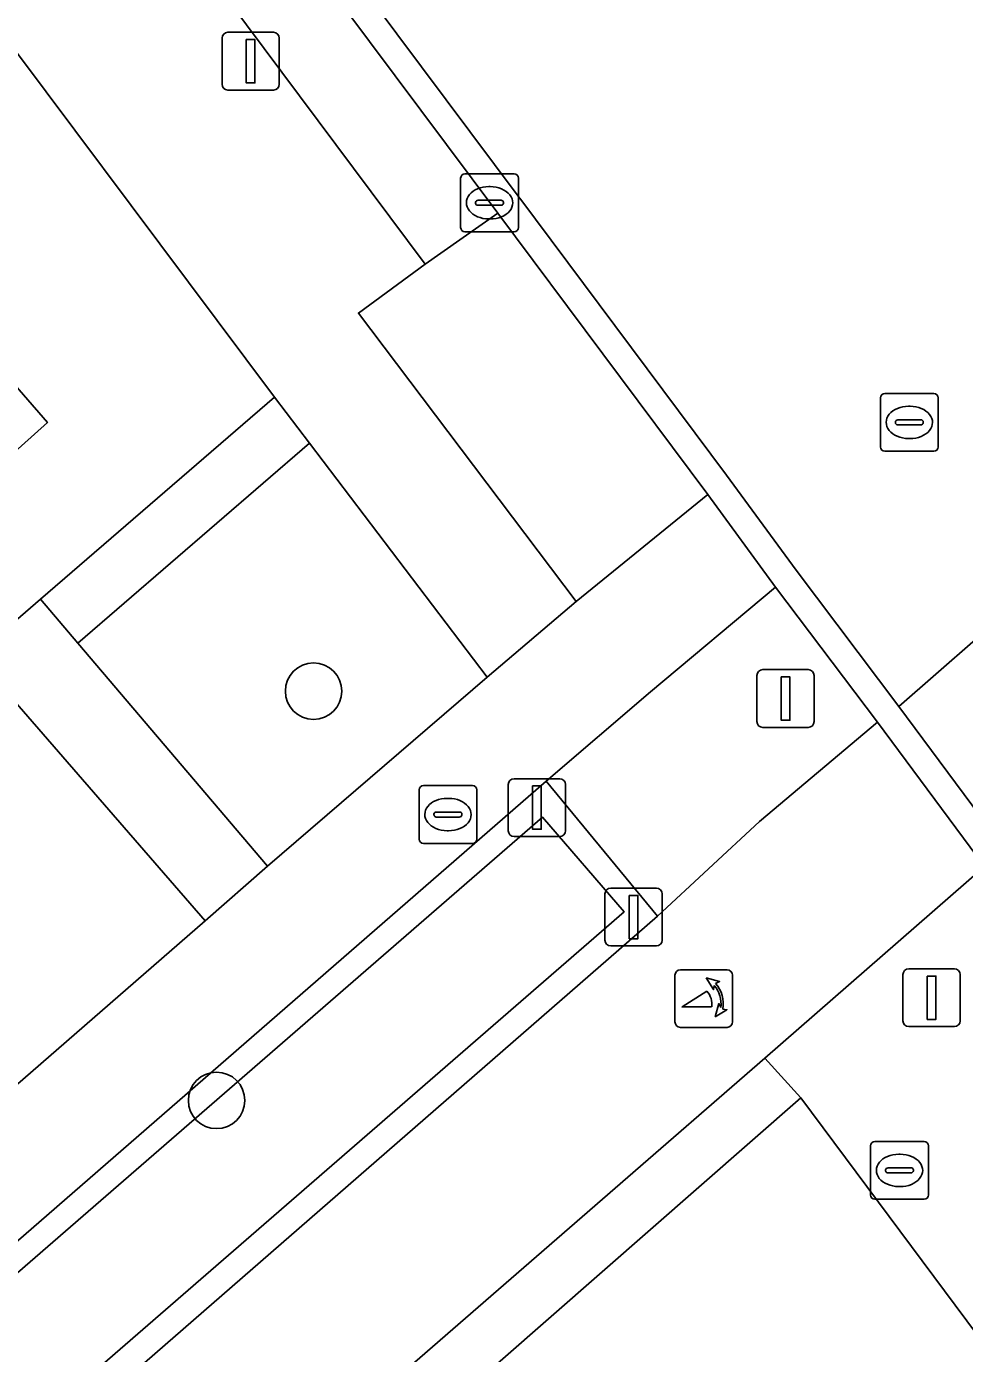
# Model space of a CAD drawing. Extents: x 155887 to 156869, y 383880 to 384678.
# Drawn here: x 156686.88 to 156703.11, y 384451.7 to 384474.66 of the extents above; entities that cross this region are included whole.
import ezdxf

# ---------------------------------------------------------------- set-up
doc = ezdxf.new("R2010")
doc.units = 0
for name, color, linetype in [('IMGEO_Afsluitpaal', 7, 'Continuous'), ('IMGEO_Boom', 7, 'Continuous'), ('IMGEO_Brandkraan', 7, 'Continuous'), ('IMGEO_Erf', 7, 'Continuous'), ('IMGEO_Fietspad_gesloten', 7, 'Continuous'), ('IMGEO_Greppel_droge_sloot', 7, 'Continuous'), ('IMGEO_Groenvoorziening', 7, 'Continuous'), ('IMGEO_Haag', 7, 'Continuous'), ('IMGEO_Kolk', 7, 'Continuous'), ('IMGEO_Lichtmast', 7, 'Continuous'), ('IMGEO_Pand_overbouw', 7, 'Continuous'), ('IMGEO_Parkeervlak_open', 7, 'Continuous'), ('IMGEO_Poller', 7, 'Continuous'), ('IMGEO_Rijbaan_lokaal_gesloten', 7, 'Continuous'), ('IMGEO_Rijbaan_lokaal_open', 7, 'Continuous'), ('IMGEO_Rioolput', 7, 'Continuous'), ('IMGEO_Verkeersbordpaal', 7, 'Continuous'), ('IMGEO_Voetpad_gesloten', 7, 'Continuous'), ('IMGEO_Voetpad_open', 7, 'Continuous')]:
    doc.layers.add(name, color=color, linetype=linetype)

msp = doc.modelspace()

# ---------------------------------------------------------------- linework, layer by layer
at = {"layer": 'IMGEO_Afsluitpaal'}
for p, q in [((156695.216, 384460.744), (156695.216, 384461.544)), ((156695.216, 384461.544), (156695.216, 384460.744)), ((156695.316, 384461.644), (156696.106, 384461.644)), ((156696.106, 384461.644), (156695.316, 384461.644)), ((156696.206, 384461.544), (156696.206, 384460.744)), ((156696.206, 384460.744), (156696.206, 384461.544)), ((156696.106, 384460.644), (156695.316, 384460.644)), ((156695.316, 384460.644), (156696.106, 384460.644)), ((156696.988, 384459.749), (156697.778, 384459.749)), ((156697.778, 384459.749), (156696.988, 384459.749)), ((156696.888, 384458.849), (156696.888, 384459.649)), ((156696.888, 384459.649), (156696.888, 384458.849)), ((156697.878, 384459.649), (156697.878, 384458.849)), ((156697.878, 384458.849), (156697.878, 384459.649)), ((156697.778, 384458.749), (156696.988, 384458.749)), ((156696.988, 384458.749), (156697.778, 384458.749))]:
    msp.add_line(p, q, dxfattribs=at)
for points in [[(156695.636, 384461.519), (156695.786, 384461.519), (156695.786, 384460.769), (156695.636, 384460.769), (156695.636, 384461.519)], [(156697.308, 384459.624), (156697.458, 384459.624), (156697.458, 384458.874), (156697.308, 384458.874), (156697.308, 384459.624)]]:
    msp.add_lwpolyline(points, dxfattribs=at)
for centre, start, end in [((156695.316, 384461.544), 90, 180), ((156695.316, 384461.544), 90, 180), ((156696.106, 384461.544), 0, 90), ((156696.106, 384461.544), 360, 90), ((156695.316, 384460.744), 180, 270), ((156695.316, 384460.744), 180, 270), ((156696.106, 384460.744), 270, 0), ((156696.106, 384460.744), 270, 0), ((156696.988, 384459.649), 90, 180), ((156696.988, 384459.649), 90, 180), ((156697.778, 384459.649), 0, 90), ((156697.778, 384459.649), 360, 90), ((156696.988, 384458.849), 180, 270), ((156696.988, 384458.849), 180, 270), ((156697.778, 384458.849), 270, 0), ((156697.778, 384458.849), 270, 0)]:
    msp.add_arc(centre, 0.1, start, end, dxfattribs=at)
at = {"layer": 'IMGEO_Boom'}
for centre in [(156691.847, 384463.159), (156690.168, 384456.077)]:
    msp.add_circle(centre, 0.489, dxfattribs=at)
at = {"layer": 'IMGEO_Brandkraan'}
for p, q in [((156701.56, 384455.366), (156702.412, 384455.366)), ((156701.485, 384454.44), (156701.485, 384455.292)), ((156701.973, 384455.146), (156701.998, 384455.146)), ((156702.486, 384455.292), (156702.486, 384454.44)), ((156701.744, 384454.86), (156701.744, 384454.872)), ((156701.787, 384454.909), (156702.185, 384454.909)), ((156702.228, 384454.872), (156702.228, 384454.86)), ((156702.182, 384454.823), (156701.784, 384454.823)), ((156701.996, 384454.586), (156701.971, 384454.586)), ((156702.412, 384454.366), (156701.56, 384454.366))]:
    msp.add_line(p, q, dxfattribs=at)
for points in [[(156701.56, 384455.366), (156702.412, 384455.366)], [(156701.485, 384454.44), (156701.485, 384455.292)], [(156702.486, 384455.292), (156702.486, 384454.44)], [(156702.412, 384454.366), (156701.56, 384454.366)]]:
    msp.add_lwpolyline(points, dxfattribs=at)
for centre, radius, start, end in [((156701.562, 384455.29), 0.0765, 91.552, 178.448), ((156701.562, 384455.29), 0.0765, 91.552, 178.448), ((156702.41, 384455.29), 0.0765, 1.552, 88.448), ((156702.41, 384455.29), 0.0765, 1.552, 88.448), ((156701.784, 384454.869), 0.0403, 85.8775, 175.7526), ((156701.781, 384454.859), 0.0366, 178.938, 274.7102), ((156702.185, 384454.866), 0.043, 264.8664, 352.4533), ((156702.189, 384454.871), 0.0386, 1.7309, 96.639), ((156701.562, 384454.442), 0.0765, 181.552, 268.448), ((156701.562, 384454.442), 0.0765, 181.552, 268.448), ((156702.41, 384454.442), 0.0765, 271.552, 358.448), ((156702.41, 384454.442), 0.0765, 271.552, 358.448)]:
    msp.add_arc(centre, radius, start, end, dxfattribs=at)
for centre, major_axis, ratio, start_param, end_param in [((156701.972, 384454.866), (-0.387, 0.002), 0.722429, 4.712389, 7.853982), ((156701.997, 384454.866), (-0.39, 0.002), 0.717154, 1.570796, 4.712389)]:
    msp.add_ellipse(centre, major_axis=major_axis, ratio=ratio, start_param=start_param, end_param=end_param, dxfattribs=at)
at = {"layer": 'IMGEO_Erf'}
msp.add_lwpolyline([(156679.313, 384475.55), (156682.855, 384471.474), (156686.568, 384467.2), (156682.289, 384463.482), (156683.73, 384461.823), (156685.989, 384463.774), (156687.12, 384464.752), (156691.168, 384468.248), (156667.424, 384500)], dxfattribs=at)
msp.add_lwpolyline([(156700.276, 384456.121), (156695.077, 384451.562), (156694.403, 384450.97), (156698.149, 384446.663), (156701.693, 384442.588), (156705.233, 384438.518), (156708.777, 384434.442), (156710.394, 384435.844), (156710.604, 384435.602), (156710.558, 384435.563), (156712.285, 384433.571), (156711.392, 384432.797), (156710.716, 384432.212), (156712.316, 384430.372), (156715.857, 384426.301), (156719.397, 384422.231), (156722.944, 384418.152), (156726.667, 384413.871), (156722.356, 384410.125), (156723.799, 384408.491), (156726.923, 384411.201), (156731.05, 384414.782)], close=True, dxfattribs=at)
at = {"layer": 'IMGEO_Fietspad_gesloten'}
for points in [[(156709.381, 384469.275), (156708.293, 384468.276), (156705.909, 384466.332), (156701.975, 384462.895), (156703.802, 384460.43), (156707.246, 384463.43), (156710.055, 384465.885), (156712.088, 384467.673)], [(156609.06, 384378.112), (156647.459, 384411.414), (156648.273, 384412.157), (156650.627, 384414.2), (156652.604, 384415.933), (156655.05, 384418.021), (156655.841, 384418.754), (156699.656, 384456.806), (156703.454, 384460.126), (156701.605, 384462.621), (156699.563, 384460.901), (156697.799, 384459.264), (156650.644, 384418.21), (156648.55, 384416.417), (156603.807, 384377.588)]]:
    msp.add_lwpolyline(points, dxfattribs=at)
at = {"layer": 'IMGEO_Greppel_droge_sloot'}
msp.add_lwpolyline([(156652.773, 384420.778), (156697.219, 384459.342), (156695.807, 384460.981), (156651.427, 384422.463)], close=True, dxfattribs=at)
at = {"layer": 'IMGEO_Groenvoorziening'}
for points in [[(156695.036, 384471.428), (156693.78, 384470.55), (156692.621, 384469.702), (156696.388, 384464.71), (156698.668, 384466.563)], [(156687.768, 384463.99), (156691.774, 384467.45), (156691.168, 384468.248), (156687.12, 384464.752)], [(156691.774, 384467.45), (156687.768, 384463.99), (156691.05, 384460.132), (156694.848, 384463.399)], [(156647.308, 384422.068), (156689.968, 384459.184), (156686.638, 384463.025), (156671.658, 384450.006), (156643.922, 384425.899)], [(156651.427, 384422.463), (156695.807, 384460.981), (156697.219, 384459.342), (156652.773, 384420.778)], [(156678.755, 384437.354), (156681.755, 384439.97), (156685.318, 384443.077), (156687.479, 384444.955), (156694.403, 384450.97), (156695.077, 384451.562), (156700.276, 384456.121), (156699.656, 384456.806), (156655.841, 384418.754), (156655.05, 384418.021), (156652.604, 384415.933), (156653.228, 384415.201), (156655.675, 384417.322), (156656.48, 384418.02), (156663.922, 384424.487), (156671.98, 384431.477), (156674.256, 384433.432), (156676.477, 384435.368)]]:
    msp.add_lwpolyline(points, close=True, dxfattribs=at)
for points in [[(156697.799, 384459.264), (156695.874, 384461.602), (156648.869, 384420.721)], [(156648.79, 384420.369), (156650.644, 384418.21), (156697.799, 384459.264)]]:
    msp.add_lwpolyline(points, dxfattribs=at)
at = {"layer": 'IMGEO_Haag'}
for points in [[(156687.768, 384463.99), (156691.774, 384467.45), (156691.168, 384468.248), (156687.12, 384464.752)], [(156678.755, 384437.354), (156681.755, 384439.97), (156685.318, 384443.077), (156687.479, 384444.955), (156694.403, 384450.97), (156695.077, 384451.562), (156700.276, 384456.121), (156699.656, 384456.806), (156655.841, 384418.754), (156655.05, 384418.021), (156652.604, 384415.933), (156653.228, 384415.201), (156655.675, 384417.322), (156656.48, 384418.02), (156663.922, 384424.487), (156671.98, 384431.477), (156674.256, 384433.432), (156676.477, 384435.368)]]:
    msp.add_lwpolyline(points, close=True, dxfattribs=at)
at = {"layer": 'IMGEO_Kolk'}
for p, q in [((156694.466, 384472.11), (156695.318, 384472.11)), ((156694.391, 384471.184), (156694.391, 384472.036)), ((156694.879, 384471.89), (156694.904, 384471.89)), ((156695.392, 384472.036), (156695.392, 384471.184)), ((156694.65, 384471.604), (156694.65, 384471.616)), ((156694.693, 384471.653), (156695.091, 384471.653)), ((156695.134, 384471.616), (156695.134, 384471.604)), ((156695.088, 384471.567), (156694.69, 384471.567)), ((156694.902, 384471.33), (156694.877, 384471.33)), ((156695.318, 384471.11), (156694.466, 384471.11))]:
    msp.add_line(p, q, dxfattribs=at)
for points in [[(156694.466, 384472.11), (156695.318, 384472.11)], [(156694.391, 384471.184), (156694.391, 384472.036)], [(156695.392, 384472.036), (156695.392, 384471.184)], [(156695.318, 384471.11), (156694.466, 384471.11)]]:
    msp.add_lwpolyline(points, dxfattribs=at)
for centre, radius, start, end in [((156694.468, 384472.034), 0.0765, 91.552, 178.448), ((156694.468, 384472.034), 0.0765, 91.552, 178.448), ((156695.316, 384472.034), 0.0765, 1.552, 88.448), ((156695.316, 384472.034), 0.0765, 1.552, 88.448), ((156694.69, 384471.613), 0.0403, 85.8775, 175.7526), ((156695.095, 384471.615), 0.0386, 1.7309, 96.639), ((156694.687, 384471.603), 0.0366, 178.938, 274.7102), ((156695.091, 384471.61), 0.043, 264.8664, 352.4533), ((156694.468, 384471.186), 0.0765, 181.552, 268.448), ((156694.468, 384471.186), 0.0765, 181.552, 268.448), ((156695.316, 384471.186), 0.0765, 271.552, 358.448), ((156695.316, 384471.186), 0.0765, 271.552, 358.448)]:
    msp.add_arc(centre, radius, start, end, dxfattribs=at)
for centre, major_axis, ratio, start_param, end_param in [((156694.878, 384471.61), (-0.387, 0.002), 0.722429, 4.712389, 7.853982), ((156694.903, 384471.61), (-0.39, 0.002), 0.717154, 1.570796, 4.712389)]:
    msp.add_ellipse(centre, major_axis=major_axis, ratio=ratio, start_param=start_param, end_param=end_param, dxfattribs=at)
at = {"layer": 'IMGEO_Lichtmast'}
for p, q in [((156690.262, 384473.66), (156690.262, 384474.46)), ((156690.262, 384474.46), (156690.262, 384473.66)), ((156690.362, 384474.56), (156691.152, 384474.56)), ((156691.152, 384474.56), (156690.362, 384474.56)), ((156691.252, 384474.46), (156691.252, 384473.66)), ((156691.252, 384473.66), (156691.252, 384474.46)), ((156691.152, 384473.56), (156690.362, 384473.56)), ((156690.362, 384473.56), (156691.152, 384473.56)), ((156702.145, 384458.354), (156702.935, 384458.354)), ((156702.935, 384458.354), (156702.145, 384458.354)), ((156702.045, 384457.454), (156702.045, 384458.254)), ((156702.045, 384458.254), (156702.045, 384457.454)), ((156703.035, 384458.254), (156703.035, 384457.454)), ((156703.035, 384457.454), (156703.035, 384458.254)), ((156702.935, 384457.354), (156702.145, 384457.354)), ((156702.145, 384457.354), (156702.935, 384457.354))]:
    msp.add_line(p, q, dxfattribs=at)
for points in [[(156690.682, 384474.435), (156690.832, 384474.435), (156690.832, 384473.685), (156690.682, 384473.685), (156690.682, 384474.435)], [(156702.465, 384458.229), (156702.615, 384458.229), (156702.615, 384457.479), (156702.465, 384457.479), (156702.465, 384458.229)]]:
    msp.add_lwpolyline(points, dxfattribs=at)
for centre, start, end in [((156690.362, 384474.46), 90, 180), ((156690.362, 384474.46), 90, 180), ((156691.152, 384474.46), 0, 90), ((156691.152, 384474.46), 360, 90), ((156690.362, 384473.66), 180, 270), ((156690.362, 384473.66), 180, 270), ((156691.152, 384473.66), 270, 0), ((156691.152, 384473.66), 270, 0), ((156702.145, 384458.254), 90, 180), ((156702.145, 384458.254), 90, 180), ((156702.935, 384458.254), 0, 90), ((156702.935, 384458.254), 360, 90), ((156702.145, 384457.454), 180, 270), ((156702.145, 384457.454), 180, 270), ((156702.935, 384457.454), 270, 0), ((156702.935, 384457.454), 270, 0)]:
    msp.add_arc(centre, 0.1, start, end, dxfattribs=at)
at = {"layer": 'IMGEO_Pand_overbouw'}
msp.add_lwpolyline([(156682.855, 384471.474), (156686.568, 384467.2), (156687.241, 384467.806), (156683.538, 384472.068)], close=True, dxfattribs=at)
at = {"layer": 'IMGEO_Parkeervlak_open'}
msp.add_lwpolyline([(156693.78, 384470.55), (156695.036, 384471.428), (156673.676, 384500), (156666.907, 384509.059), (156665.282, 384511.211), (156664.083, 384510.314), (156671.786, 384500)], close=True, dxfattribs=at)
at = {"layer": 'IMGEO_Poller'}
for p, q in [((156699.002, 384458.338), (156698.194, 384458.338)), ((156699.002, 384458.338), (156698.194, 384458.338)), ((156698.1, 384458.243), (156698.1, 384457.436)), ((156698.1, 384458.243), (156698.1, 384457.436)), ((156699.096, 384457.436), (156699.096, 384458.243)), ((156699.096, 384457.436), (156699.096, 384458.243)), ((156698.194, 384457.341), (156699.002, 384457.341)), ((156698.194, 384457.341), (156699.002, 384457.341))]:
    msp.add_line(p, q, dxfattribs=at)
for points in [[(156698.779, 384458.067), (156698.767, 384457.994), (156698.642, 384458.199)], [(156698.642, 384458.199), (156698.873, 384458.133), (156698.802, 384458.101)], [(156698.735, 384457.694), (156698.222, 384457.694), (156698.652, 384457.969)], [(156698.795, 384457.522), (156698.861, 384457.753), (156698.891, 384457.685)], [(156698.927, 384457.658), (156698.999, 384457.647), (156698.795, 384457.522)]]:
    msp.add_lwpolyline(points, dxfattribs=at)
for centre, radius, start, end in [((156698.194, 384458.243), 0.0946, 90, 180), ((156698.194, 384458.243), 0.0946, 90, 180), ((156699.002, 384458.243), 0.0946, 0, 90), ((156699.002, 384458.243), 0.0946, 0, 90), ((156698.421, 384457.754), 0.476, 351.7527, 41.1691), ((156698.421, 384457.754), 0.516, 349.3569, 42.2912), ((156698.407, 384457.744), 0.332, 351.3247, 42.4854), ((156698.194, 384457.436), 0.0946, 180, 270), ((156698.194, 384457.436), 0.0946, 180, 270), ((156699.002, 384457.436), 0.0946, 270, 0), ((156699.002, 384457.436), 0.0946, 270, 0)]:
    msp.add_arc(centre, radius, start, end, dxfattribs=at)
at = {"layer": 'IMGEO_Rijbaan_lokaal_gesloten'}
msp.add_lwpolyline([(156695.164, 384479.884), (156691.168, 384477.37), (156695.405, 384471.703), (156695.415, 384471.69), (156698.993, 384466.897), (156700.196, 384465.251), (156701.975, 384462.895), (156705.909, 384466.332)], dxfattribs=at)
at = {"layer": 'IMGEO_Rijbaan_lokaal_open'}
for points in [[(156673.676, 384500), (156695.036, 384471.428), (156698.668, 384466.563), (156699.841, 384464.958), (156701.605, 384462.621), (156703.454, 384460.126)], [(156735.711, 384416.668), (156735.574, 384417.226), (156735.506, 384417.506), (156735.229, 384418.323), (156734.814, 384418.987), (156734.608, 384419.317), (156733.595, 384420.662), (156731.084, 384424.019), (156729.583, 384426.024), (156706.146, 384457.354), (156703.831, 384460.391), (156703.802, 384460.43), (156701.975, 384462.895), (156700.196, 384465.251), (156698.993, 384466.897), (156695.415, 384471.69), (156695.405, 384471.703), (156691.168, 384477.37)]]:
    msp.add_lwpolyline(points, dxfattribs=at)
at = {"layer": 'IMGEO_Rioolput'}
for p, q in [((156701.655, 384467.384), (156701.655, 384468.236)), ((156701.73, 384468.31), (156702.582, 384468.31)), ((156702.656, 384468.236), (156702.656, 384467.384)), ((156702.143, 384468.09), (156702.168, 384468.09)), ((156701.914, 384467.804), (156701.914, 384467.816)), ((156702.352, 384467.767), (156701.954, 384467.767)), ((156701.957, 384467.853), (156702.355, 384467.853)), ((156702.398, 384467.816), (156702.398, 384467.804)), ((156702.166, 384467.53), (156702.141, 384467.53)), ((156702.582, 384467.31), (156701.73, 384467.31)), ((156693.746, 384461.524), (156694.598, 384461.524)), ((156693.671, 384460.598), (156693.671, 384461.45)), ((156694.159, 384461.304), (156694.184, 384461.304)), ((156694.672, 384461.45), (156694.672, 384460.598)), ((156693.973, 384461.067), (156694.371, 384461.067)), ((156693.93, 384461.018), (156693.93, 384461.03)), ((156694.368, 384460.981), (156693.97, 384460.981)), ((156694.414, 384461.03), (156694.414, 384461.018)), ((156694.182, 384460.744), (156694.157, 384460.744)), ((156694.598, 384460.524), (156693.746, 384460.524))]:
    msp.add_line(p, q, dxfattribs=at)
for points in [[(156701.655, 384467.384), (156701.655, 384468.236)], [(156701.73, 384468.31), (156702.582, 384468.31)], [(156702.656, 384468.236), (156702.656, 384467.384)], [(156702.582, 384467.31), (156701.73, 384467.31)], [(156693.746, 384461.524), (156694.598, 384461.524)], [(156693.671, 384460.598), (156693.671, 384461.45)], [(156694.672, 384461.45), (156694.672, 384460.598)], [(156694.598, 384460.524), (156693.746, 384460.524)]]:
    msp.add_lwpolyline(points, dxfattribs=at)
for centre, radius, start, end in [((156701.732, 384468.234), 0.0765, 91.552, 178.448), ((156701.732, 384468.234), 0.0765, 91.552, 178.448), ((156702.58, 384468.234), 0.0765, 1.552, 88.448), ((156702.58, 384468.234), 0.0765, 1.552, 88.448), ((156701.954, 384467.813), 0.0403, 85.8775, 175.7526), ((156701.951, 384467.803), 0.0366, 178.938, 274.7102), ((156702.355, 384467.81), 0.043, 264.8664, 352.4533), ((156702.359, 384467.815), 0.0386, 1.7309, 96.639), ((156701.732, 384467.386), 0.0765, 181.552, 268.448), ((156701.732, 384467.386), 0.0765, 181.552, 268.448), ((156702.58, 384467.386), 0.0765, 271.552, 358.448), ((156702.58, 384467.386), 0.0765, 271.552, 358.448), ((156693.748, 384461.448), 0.0765, 91.552, 178.448), ((156693.748, 384461.448), 0.0765, 91.552, 178.448), ((156694.596, 384461.448), 0.0765, 1.552, 88.448), ((156694.596, 384461.448), 0.0765, 1.552, 88.448), ((156693.97, 384461.027), 0.0403, 85.8775, 175.7526), ((156694.375, 384461.029), 0.0386, 1.7309, 96.639), ((156693.967, 384461.017), 0.0366, 178.938, 274.7102), ((156694.371, 384461.024), 0.043, 264.8664, 352.4533), ((156693.748, 384460.6), 0.0765, 181.552, 268.448), ((156693.748, 384460.6), 0.0765, 181.552, 268.448), ((156694.596, 384460.6), 0.0765, 271.552, 358.448), ((156694.596, 384460.6), 0.0765, 271.552, 358.448)]:
    msp.add_arc(centre, radius, start, end, dxfattribs=at)
for centre, major_axis, ratio, start_param, end_param in [((156702.142, 384467.81), (-0.387, 0.002), 0.722429, 4.712389, 7.853982), ((156702.167, 384467.81), (-0.39, 0.002), 0.717154, 1.570796, 4.712389), ((156694.158, 384461.024), (-0.387, 0.002), 0.722429, 4.712389, 7.853982), ((156694.183, 384461.024), (-0.39, 0.002), 0.717154, 1.570796, 4.712389)]:
    msp.add_ellipse(centre, major_axis=major_axis, ratio=ratio, start_param=start_param, end_param=end_param, dxfattribs=at)
at = {"layer": 'IMGEO_Verkeersbordpaal'}
for p, q in [((156699.518, 384462.631), (156699.518, 384463.431)), ((156699.518, 384463.431), (156699.518, 384462.631)), ((156699.618, 384463.531), (156700.408, 384463.531)), ((156700.408, 384463.531), (156699.618, 384463.531)), ((156700.508, 384463.431), (156700.508, 384462.631)), ((156700.508, 384462.631), (156700.508, 384463.431)), ((156700.408, 384462.531), (156699.618, 384462.531)), ((156699.618, 384462.531), (156700.408, 384462.531))]:
    msp.add_line(p, q, dxfattribs=at)
msp.add_lwpolyline([(156699.938, 384463.406), (156700.088, 384463.406), (156700.088, 384462.656), (156699.938, 384462.656), (156699.938, 384463.406)], dxfattribs=at)
for centre, start, end in [((156699.618, 384463.431), 90, 180), ((156699.618, 384463.431), 90, 180), ((156700.408, 384463.431), 0, 90), ((156700.408, 384463.431), 360, 90), ((156699.618, 384462.631), 180, 270), ((156699.618, 384462.631), 180, 270), ((156700.408, 384462.631), 270, 0), ((156700.408, 384462.631), 270, 0)]:
    msp.add_arc(centre, 0.1, start, end, dxfattribs=at)
at = {"layer": 'IMGEO_Voetpad_gesloten'}
msp.add_lwpolyline([(156602.253, 384380.125), (156646.409, 384418.594), (156646.444, 384418.656), (156648.828, 384420.707), (156648.869, 384420.721), (156695.874, 384461.602), (156697.674, 384463.147), (156699.841, 384464.958), (156698.668, 384466.563), (156696.388, 384464.71), (156694.848, 384463.399), (156691.05, 384460.132), (156689.968, 384459.184), (156647.308, 384422.068), (156645.359, 384420.378), (156626.631, 384404.101)], dxfattribs=at)
msp.add_lwpolyline([(156701.605, 384462.621), (156699.841, 384464.958), (156697.674, 384463.147), (156695.874, 384461.602), (156697.799, 384459.264), (156699.563, 384460.901)], close=True, dxfattribs=at)
at = {"layer": 'IMGEO_Voetpad_open'}
for points in [[(156654.57, 384512.462), (156654.516, 384512.419), (156654.012, 384512.011), (156652.441, 384510.614), (156655.41, 384507.205), (156656.37, 384506.091), (156660.326, 384509.492), (156667.424, 384500), (156691.168, 384468.248), (156691.774, 384467.45), (156694.848, 384463.399), (156696.388, 384464.71), (156692.621, 384469.702), (156693.78, 384470.55), (156671.786, 384500), (156664.083, 384510.314)], [(156703.454, 384460.126), (156699.656, 384456.806), (156700.276, 384456.121), (156731.05, 384414.782)]]:
    msp.add_lwpolyline(points, dxfattribs=at)
msp.add_lwpolyline([(156687.768, 384463.99), (156687.12, 384464.752), (156685.989, 384463.774), (156686.638, 384463.025), (156689.968, 384459.184), (156691.05, 384460.132)], close=True, dxfattribs=at)

doc.saveas('drawing.dxf')
